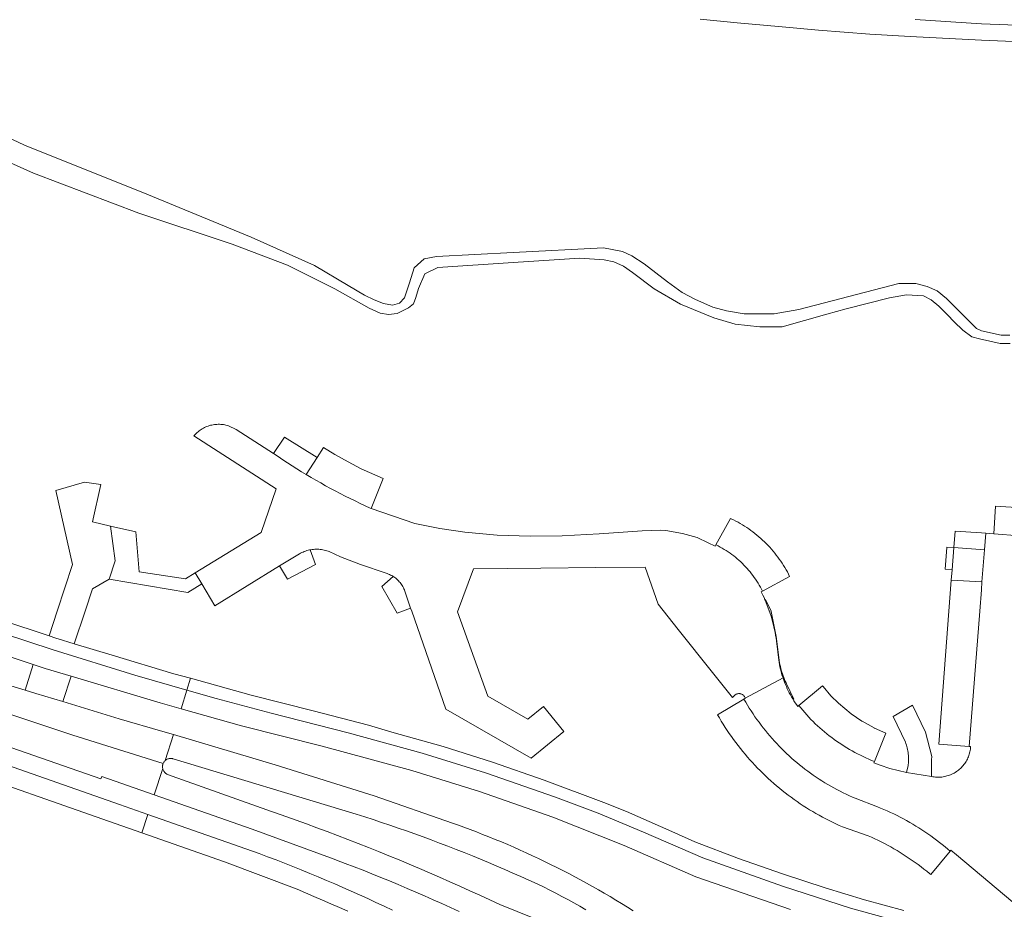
# Model space of a CAD drawing. Extents: x 146402 to 164798, y 455483 to 464134.
# Tile 400 of 575: x 158352 to 158504, y 461454 to 461591. Entities that reach past the tile are written whole.
import ezdxf

# ---------------------------------------------------------------- set-up
doc = ezdxf.new("R2010")
doc.units = 0
doc.header["$LTSCALE"] = 0.2
for name, color, linetype, lineweight in [('B-XX-VH-VERHARDING_ASFALT-GV', 252, 'CONTINUOUS', 18), ('B-XX-VH-VERHARDING_BETONSTRAATSTEEN-GV', 252, 'CONTINUOUS', 18), ('B-XX-VH-VERHARDING_FUNDERING_ZAND-GV', 252, 'CONTINUOUS', 18), ('B-XX-VH-VERHARDING_TEGEL-GV', 252, 'CONTINUOUS', 18)]:
    doc.layers.add(name, color=color, linetype=linetype, lineweight=lineweight)

msp = doc.modelspace()

# ---------------------------------------------------------------- linework, layer by layer
at = {"layer": 'B-XX-VH-VERHARDING_ASFALT-GV'}
for points in [[(158057.368, 461594.812), (158070.698, 461590.318), (158325.525, 461501.19), (158329.097, 461500), (158353.714, 461491.799), (158355.572, 461491.18), (158359.588, 461489.974), (158373.303, 461485.857), (158376.569, 461484.94), (158377.445, 461487.836), (158369.442, 461490.151), (158356.82, 461494.023), (158340.963, 461499.214), (158338.612, 461500), (158326.592, 461504.019), (158249.453, 461530.917), (158247.933, 461531.454), (158241.265, 461533.784), (158071.7, 461593.201)], [(158456.611, 461591.374), (158462.315, 461590.838), (158468.713, 461590.228), (158474.856, 461589.679), (158482.783, 461589.072), (158489.003, 461588.71), (158500, 461588.148), (158507.421, 461587.825), (158524.962, 461587.184), (158548.293, 461586.227), (158573.4, 461585.23), (158585.049, 461584.587), (158597.003, 461583.504), (158609.359, 461581.979), (158619.168, 461580.242), (158626.136, 461578.893), (158632.386, 461577.498), (158637.559, 461576.194), (158642.566, 461574.707), (158648.829, 461572.68), (158654.474, 461570.83), (158660.569, 461568.742)], [(158669.221, 461568.579), (158654.783, 461573.654), (158647.286, 461576.083), (158640.38, 461578.238), (158635.728, 461579.569), (158628.874, 461581.256), (158624.251, 461582.215), (158619.723, 461583.02), (158612.287, 461584.169), (158605.751, 461585.079), (158599.15, 461585.895), (158592.394, 461586.545), (158585.816, 461587.129), (158577.852, 461587.711), (158570.74, 461588.06), (158557.719, 461588.595), (158544.573, 461589.03), (158530.929, 461589.531), (158514.905, 461590.086), (158500, 461590.655), (158489.806, 461591.348)], [(158089.297, 461574.727), (158302.398, 461500), (158302.401, 461499.999), (158359.856, 461480.851), (158373.783, 461476.483), (158373.792, 461476.505), (158373.837, 461476.597), (158373.888, 461476.684), (158373.946, 461476.768), (158374.01, 461476.846), (158374.08, 461476.919), (158374.112, 461476.948), (158375.365, 461480.967), (158373.74, 461481.45), (158367.002, 461483.406), (158358.3, 461486.058), (158354.171, 461487.316), (158352.511, 461487.819), (158333.335, 461493.623), (158322.598, 461497.001), (158313.863, 461500), (158311.923, 461500.666), (158058.517, 461589.171)], [(158056.14, 461582.024), (158290.03, 461500), (158321.61, 461488.925), (158364.184, 461474.104), (158364.337, 461474.464), (158372.383, 461471.649), (158373.718, 461475.7), (158373.716, 461475.71), (158373.698, 461475.81), (158373.688, 461475.911), (158373.685, 461476.013), (158373.691, 461476.114), (158373.705, 461476.214), (158373.726, 461476.314), (158373.755, 461476.411), (158373.783, 461476.483), (158359.856, 461480.851), (158302.401, 461499.999), (158302.398, 461500), (158089.297, 461574.727)], [(158054.203, 461576.4), (158272.808, 461500), (158319.925, 461483.533), (158340.963, 461476.123), (158365.374, 461467.582), (158370.483, 461465.79), (158371.401, 461468.635), (158367.04, 461470.166), (158320.875, 461486.357), (158281.839, 461500), (158055.155, 461579.225)], [(158490.436, 461451.21), (158479.823, 461454.177), (158469.326, 461457.542), (158457.048, 461461.928), (158447.87, 461465.905), (158440.89, 461468.842), (158434.308, 461471.306), (158423.497, 461475.072), (158413.72, 461478.115), (158402.309, 461481.25), (158390.469, 461484.282), (158381.988, 461486.522), (158377.445, 461487.836), (158376.569, 461484.94), (158385.85, 461482.334), (158398.303, 461479.163), (158412.126, 461475.44), (158422.585, 461472.151), (158433.906, 461468.22), (158444.917, 461463.834), (158455.951, 461459.025), (158470.556, 461453.937)], [(158446.273, 461453.76), (158445.391, 461454.316), (158444.505, 461454.865), (158443.614, 461455.408), (158442.719, 461455.944), (158441.821, 461456.472), (158440.918, 461456.994), (158440.011, 461457.509), (158439.1, 461458.017), (158438.186, 461458.518), (158437.267, 461459.012), (158436.345, 461459.499), (158435.419, 461459.979), (158434.49, 461460.451), (158433.557, 461460.917), (158432.62, 461461.375), (158431.68, 461461.826), (158430.736, 461462.27), (158429.789, 461462.707), (158428.839, 461463.136), (158427.885, 461463.558), (158426.929, 461463.973), (158425.969, 461464.38), (158425.006, 461464.78), (158424.04, 461465.173), (158423.071, 461465.558), (158422.099, 461465.936), (158421.124, 461466.306), (158420.146, 461466.669), (158419.166, 461467.024), (158418.433, 461467.284), (158406.352, 461471.528), (158391.074, 461476.294), (158375.365, 461480.967), (158374.112, 461476.948), (158374.156, 461476.987), (158374.237, 461477.048), (158374.323, 461477.103), (158374.412, 461477.15), (158374.505, 461477.191), (158374.601, 461477.224), (158374.7, 461477.25), (158374.8, 461477.267), (158374.901, 461477.277), (158375.002, 461477.279), (158375.103, 461477.272), (158375.204, 461477.258), (158375.303, 461477.236), (158375.318, 461477.232), (158403.584, 461468.653), (158404.88, 461468.244), (158406.172, 461467.827), (158407.463, 461467.403), (158408.751, 461466.971), (158410.036, 461466.532), (158411.319, 461466.084), (158412.6, 461465.63), (158413.877, 461465.168), (158415.152, 461464.698), (158416.424, 461464.221), (158417.693, 461463.736), (158418.959, 461463.244), (158420.223, 461462.745), (158421.483, 461462.238), (158422.74, 461461.723), (158423.995, 461461.201), (158425.246, 461460.672), (158426.494, 461460.136), (158427.739, 461459.592), (158428.98, 461459.041), (158430.219, 461458.482), (158431.454, 461457.916), (158432.471, 461457.444), (158433.415, 461456.964), (158434.356, 461456.477), (158435.292, 461455.983), (158436.225, 461455.481), (158437.154, 461454.973), (158438.08, 461454.458), (158439.001, 461453.935)], [(158431.076, 461452.591), (158425.725, 461454.72), (158424.184, 461455.441), (158422.639, 461456.155), (158421.092, 461456.862), (158419.541, 461457.561), (158417.986, 461458.253), (158416.429, 461458.938), (158414.868, 461459.615), (158413.304, 461460.286), (158411.737, 461460.948), (158410.167, 461461.604), (158408.594, 461462.251), (158407.017, 461462.892), (158405.438, 461463.525), (158403.856, 461464.151), (158402.271, 461464.769), (158400.683, 461465.38), (158399.092, 461465.983), (158397.498, 461466.579), (158395.902, 461467.167), (158394.302, 461467.748), (158392.7, 461468.321), (158391.096, 461468.887), (158390.509, 461469.092), (158374.465, 461474.807), (158374.373, 461474.851), (158374.286, 461474.902), (158374.202, 461474.959), (158374.123, 461475.023), (158374.049, 461475.093), (158373.982, 461475.168), (158373.92, 461475.249), (158373.865, 461475.334), (158373.817, 461475.424), (158373.776, 461475.516), (158373.742, 461475.612), (158373.718, 461475.7), (158372.383, 461471.649), (158387.505, 461466.358), (158400.167, 461461.715), (158400.514, 461461.585), (158401.886, 461461.067), (158403.254, 461460.541), (158404.62, 461460.007), (158405.984, 461459.466), (158407.344, 461458.918), (158408.701, 461458.362), (158410.055, 461457.799), (158411.406, 461457.228), (158412.753, 461456.65), (158414.098, 461456.065), (158415.439, 461455.472), (158416.777, 461454.872), (158418.112, 461454.265), (158419.444, 461453.65)], [(158409.141, 461453.85), (158407.881, 461454.452), (158406.617, 461455.046), (158405.349, 461455.634), (158404.079, 461456.214), (158402.804, 461456.787), (158401.527, 461457.353), (158400.247, 461457.911), (158398.963, 461458.462), (158397.676, 461459.006), (158396.386, 461459.542), (158395.093, 461460.071), (158393.797, 461460.593), (158392.498, 461461.107), (158391.196, 461461.613), (158389.892, 461462.112), (158388.584, 461462.604), (158371.401, 461468.635), (158370.483, 461465.79), (158383.25, 461461.312), (158394.449, 461457.083), (158395.728, 461456.548), (158397.044, 461455.99), (158398.356, 461455.424), (158399.666, 461454.85), (158400.972, 461454.27), (158402.275, 461453.682)]]:
    msp.add_lwpolyline(points, dxfattribs=at)
at = {"layer": 'B-XX-VH-VERHARDING_BETONSTRAATSTEEN-GV'}
for points in [[(158466.25, 461503.091), (158466.089, 461503.407), (158465.921, 461503.72), (158465.745, 461504.028), (158465.563, 461504.332), (158465.374, 461504.633), (158465.179, 461504.929), (158464.976, 461505.22), (158464.768, 461505.507), (158464.552, 461505.789), (158464.331, 461506.066), (158464.103, 461506.339), (158463.869, 461506.605), (158463.63, 461506.867), (158463.384, 461507.123), (158463.133, 461507.374), (158462.876, 461507.618), (158462.613, 461507.857), (158462.346, 461508.09), (158462.073, 461508.317), (158461.795, 461508.538), (158461.512, 461508.752), (158461.225, 461508.96), (158460.933, 461509.161), (158460.636, 461509.356), (158460.335, 461509.544), (158460.03, 461509.725), (158459.721, 461509.899), (158459.408, 461510.066), (158459.091, 461510.226), (158459.057, 461510.243), (158458.948, 461510.042), (158457.849, 461510.563), (158456.14, 461511.373), (158453.916, 461511.978), (158451.314, 461512.467), (158450.541, 461512.519), (158447.685, 461512.421), (158441.06, 461511.919), (158435.346, 461511.627), (158430.417, 461511.568), (158425.31, 461511.755), (158420.341, 461512.223), (158416.476, 461512.756), (158412.589, 461513.532), (158405.848, 461515.878), (158405.735, 461515.928), (158404.954, 461516.282), (158404.177, 461516.644), (158403.402, 461517.013), (158402.631, 461517.388), (158401.864, 461517.771), (158401.1, 461518.162), (158400.34, 461518.559), (158399.584, 461518.963), (158398.831, 461519.375), (158398.083, 461519.793), (158397.338, 461520.218), (158396.597, 461520.651), (158395.861, 461521.09), (158395.856, 461521.093), (158395.128, 461521.536), (158394.4, 461521.989), (158393.676, 461522.448), (158392.956, 461522.915), (158392.24, 461523.388), (158391.529, 461523.868), (158390.823, 461524.354), (158385.045, 461528.046), (158383.853, 461528.613), (158383.662, 461528.67), (158383.47, 461528.719), (158383.275, 461528.761), (158383.079, 461528.794), (158382.882, 461528.82), (158382.683, 461528.838), (158382.485, 461528.848), (158382.286, 461528.85), (158382.087, 461528.843), (158381.889, 461528.829), (158381.691, 461528.807), (158381.494, 461528.777), (158381.299, 461528.739), (158381.105, 461528.693), (158380.914, 461528.64), (158380.724, 461528.578), (158380.538, 461528.51), (158380.354, 461528.433), (158380.173, 461528.35), (158379.996, 461528.259), (158379.823, 461528.161), (158379.654, 461528.057), (158379.489, 461527.946), (158379.328, 461527.828), (158379.173, 461527.703), (158379.023, 461527.573), (158378.878, 461527.437), (158378.739, 461527.295), (158378.605, 461527.147), (158378.528, 461527.056), (158391.222, 461518.913), (158388.915, 461512.128), (158378.746, 461505.945), (158379.755, 461504.219), (158381.732, 461500.836), (158391.757, 461506.99), (158394.805, 461508.861), (158394.988, 461508.96), (158395.174, 461509.052), (158395.364, 461509.137), (158395.557, 461509.215), (158395.752, 461509.284), (158395.951, 461509.347), (158396.151, 461509.402), (158396.354, 461509.449), (158396.486, 461509.474), (158396.558, 461509.488), (158396.763, 461509.519), (158396.97, 461509.542), (158397.177, 461509.558), (158397.385, 461509.565), (158397.593, 461509.565), (158397.801, 461509.556), (158398.008, 461509.539), (158398.214, 461509.515), (158398.42, 461509.482), (158398.623, 461509.442), (158398.826, 461509.394), (158399.026, 461509.338), (158399.224, 461509.274), (158399.417, 461509.204), (158401.159, 461508.417), (158404.217, 461507.231), (158408.179, 461505.858), (158408.357, 461505.8), (158408.533, 461505.735), (158408.706, 461505.662), (158408.875, 461505.581), (158409.041, 461505.494), (158409.203, 461505.4), (158409.273, 461505.355), (158409.361, 461505.299), (158409.515, 461505.191), (158409.663, 461505.076), (158409.807, 461504.956), (158409.946, 461504.829), (158410.078, 461504.697), (158410.206, 461504.559), (158410.327, 461504.416), (158410.442, 461504.268), (158410.55, 461504.115), (158410.652, 461503.957), (158410.747, 461503.796), (158410.835, 461503.63), (158410.916, 461503.461), (158410.99, 461503.288), (158410.998, 461503.268), (158411.965, 461500.484), (158412.133, 461500), (158417.38, 461484.893), (158430.54, 461477.327), (158435.601, 461481.457), (158432.467, 461485.296), (158430.045, 461483.319), (158423.882, 461486.863), (158419.21, 461499.896), (158421.675, 461506.534), (158432.029, 461506.648), (158440.529, 461506.741), (158448.115, 461506.824), (158450.124, 461501.108), (158453.232, 461497.201), (158458.548, 461490.516), (158461.587, 461486.696), (158461.956, 461487.058), (158462.029, 461487.112), (158462.106, 461487.159), (158462.187, 461487.199), (158462.271, 461487.232), (158462.358, 461487.257), (158462.447, 461487.274), (158462.537, 461487.284), (158462.627, 461487.285), (158462.718, 461487.279), (158462.807, 461487.264), (158462.894, 461487.242), (158462.98, 461487.212), (158463.062, 461487.175), (158463.141, 461487.13), (158463.215, 461487.079), (158463.285, 461487.021), (158463.349, 461486.958), (158463.408, 461486.889), (158463.46, 461486.815), (158463.505, 461486.737), (158463.544, 461486.655), (158463.575, 461486.57), (158463.579, 461486.556), (158469.403, 461489.698), (158469.294, 461490.036), (158469.193, 461490.377), (158469.099, 461490.721), (158469.012, 461491.066), (158468.934, 461491.413), (158468.863, 461491.762), (158468.801, 461492.112), (158468.746, 461492.462), (158468.388, 461495.421), (158468.327, 461495.852), (158468.257, 461496.283), (158468.18, 461496.712), (158468.095, 461497.139), (158468.003, 461497.565), (158467.902, 461497.989), (158467.793, 461498.411), (158467.677, 461498.831), (158467.554, 461499.249), (158467.422, 461499.665), (158467.309, 461500), (158467.283, 461500.078), (158467.137, 461500.488), (158466.982, 461500.896), (158466.821, 461501.301), (158466.652, 461501.703), (158466.617, 461501.781), (158466.475, 461502.101), (158466.292, 461502.496), (158466.101, 461502.888), (158466.053, 461502.984)], [(158397.522, 461523.731), (158392.509, 461526.869), (158390.823, 461524.354), (158391.529, 461523.868), (158392.24, 461523.388), (158392.956, 461522.915), (158393.676, 461522.448), (158394.4, 461521.989), (158395.128, 461521.536), (158395.856, 461521.093)], [(158400.245, 461524.174), (158398.504, 461525.274), (158397.522, 461523.731), (158395.856, 461521.093), (158395.861, 461521.09), (158396.597, 461520.651), (158397.338, 461520.218), (158398.083, 461519.793), (158398.831, 461519.375), (158399.584, 461518.963), (158400.34, 461518.559), (158401.1, 461518.162), (158401.864, 461517.771), (158402.631, 461517.388), (158403.402, 461517.013), (158404.177, 461516.644), (158404.954, 461516.282), (158405.735, 461515.928), (158405.848, 461515.878), (158407.727, 461520.472), (158404.334, 461521.973), (158402.319, 461523.037)], [(158364.162, 461519.548), (158361.633, 461519.928), (158357.224, 461518.632), (158359.827, 461507.233), (158357.458, 461500), (158356.207, 461496.182), (158357.219, 461495.848), (158358.234, 461495.521), (158359.251, 461495.202), (158360.081, 461494.948), (158361.736, 461500), (158362.873, 461503.468), (158365.438, 461504.937), (158366.359, 461507.794), (158365.675, 461513.138), (158362.912, 461513.784)], [(158461.428, 461514.264), (158461.284, 461514.332), (158459.057, 461510.243), (158459.091, 461510.226), (158459.408, 461510.066), (158459.721, 461509.899), (158460.03, 461509.725), (158460.335, 461509.544), (158460.636, 461509.356), (158460.933, 461509.161), (158461.225, 461508.96), (158461.512, 461508.752), (158461.795, 461508.538), (158462.073, 461508.317), (158462.346, 461508.09), (158462.613, 461507.857), (158462.876, 461507.618), (158463.133, 461507.374), (158463.384, 461507.123), (158463.63, 461506.867), (158463.869, 461506.605), (158464.103, 461506.339), (158464.331, 461506.066), (158464.552, 461505.789), (158464.768, 461505.507), (158464.976, 461505.22), (158465.179, 461504.929), (158465.374, 461504.633), (158465.563, 461504.332), (158465.745, 461504.028), (158465.921, 461503.72), (158466.089, 461503.407), (158466.25, 461503.091), (158470.425, 461505.359), (158470.25, 461505.709), (158470.069, 461506.055), (158469.88, 461506.397), (158469.684, 461506.736), (158469.481, 461507.07), (158469.272, 461507.4), (158469.056, 461507.726), (158468.833, 461508.047), (158468.603, 461508.364), (158468.368, 461508.676), (158468.126, 461508.983), (158467.877, 461509.285), (158467.623, 461509.582), (158467.362, 461509.873), (158467.096, 461510.159), (158466.824, 461510.44), (158466.546, 461510.715), (158466.262, 461510.984), (158465.973, 461511.248), (158465.679, 461511.505), (158465.38, 461511.757), (158465.075, 461512.002), (158464.766, 461512.241), (158464.452, 461512.473), (158464.133, 461512.7), (158463.809, 461512.919), (158463.481, 461513.132), (158463.149, 461513.338), (158462.813, 461513.537), (158462.472, 461513.73), (158462.128, 461513.915), (158461.78, 461514.093)], [(158495.966, 461512.371), (158495.935, 461512.374), (158495.743, 461509.836), (158500.481, 461509.49), (158500.677, 461512.026), (158500, 461512.076)], [(158397.266, 461507.213), (158396.486, 461509.474), (158396.354, 461509.449), (158396.151, 461509.402), (158395.951, 461509.347), (158395.752, 461509.284), (158395.557, 461509.215), (158395.364, 461509.137), (158395.174, 461509.052), (158394.988, 461508.96), (158394.805, 461508.861), (158391.757, 461506.99), (158392.963, 461504.932)], [(158495.742, 461509.825), (158494.683, 461509.9), (158494.677, 461509.814), (158494.419, 461506.467), (158495.483, 461506.387)], [(158500.481, 461509.49), (158495.743, 461509.836), (158495.742, 461509.825), (158495.483, 461506.387), (158495.362, 461504.791), (158500.095, 461504.52)], [(158409.361, 461505.299), (158409.273, 461505.355), (158407.497, 461503.795), (158409.883, 461499.675), (158411.965, 461500.484), (158410.998, 461503.268), (158410.99, 461503.288), (158410.916, 461503.461), (158410.835, 461503.63), (158410.747, 461503.796), (158410.652, 461503.957), (158410.55, 461504.115), (158410.442, 461504.268), (158410.327, 461504.416), (158410.206, 461504.559), (158410.078, 461504.697), (158409.946, 461504.829), (158409.807, 461504.956), (158409.663, 461505.076), (158409.515, 461505.191)], [(158500.095, 461504.52), (158495.362, 461504.791), (158495, 461500), (158493.451, 461479.504), (158498.127, 461479.123), (158499.745, 461500), (158500, 461503.29)], [(158466.844, 461501.523), (158466.718, 461501.824), (158466.617, 461501.781), (158466.652, 461501.703), (158466.821, 461501.301), (158466.982, 461500.896), (158467.137, 461500.488), (158467.283, 461500.078), (158467.309, 461500), (158467.422, 461499.665), (158467.554, 461499.249), (158467.677, 461498.831), (158467.793, 461498.411), (158467.902, 461497.989), (158468.003, 461497.565), (158468.095, 461497.139), (158468.18, 461496.712), (158468.257, 461496.283), (158468.327, 461495.852), (158468.388, 461495.421), (158468.746, 461492.462), (158468.801, 461492.112), (158468.863, 461491.762), (158468.934, 461491.413), (158469.012, 461491.066), (158469.099, 461490.721), (158469.193, 461490.377), (158469.294, 461490.036), (158469.403, 461489.698), (158469.52, 461489.362), (158469.645, 461489.028), (158469.777, 461488.698), (158469.916, 461488.37), (158470.063, 461488.046), (158470.216, 461487.725), (158470.377, 461487.408), (158470.545, 461487.094), (158470.721, 461486.785), (158470.903, 461486.479), (158470.963, 461486.382), (158471.05, 461486.423), (158469.946, 461488.78), (158469.872, 461488.929), (158469.745, 461489.2), (158469.624, 461489.473), (158469.512, 461489.75), (158469.406, 461490.03), (158469.308, 461490.313), (158469.218, 461490.598), (158469.136, 461490.885), (158469.061, 461491.175), (158468.994, 461491.466), (158468.934, 461491.759), (158468.883, 461492.054), (158468.366, 461496.084), (158467.585, 461499.974), (158467.573, 461500)]]:
    msp.add_lwpolyline(points, close=True, dxfattribs=at)
msp.add_lwpolyline([(158439.001, 461453.935), (158438.08, 461454.458), (158437.154, 461454.973), (158436.225, 461455.481), (158435.292, 461455.983), (158434.356, 461456.477), (158433.415, 461456.964), (158432.471, 461457.444), (158431.454, 461457.916), (158430.219, 461458.482), (158428.98, 461459.041), (158427.739, 461459.592), (158426.494, 461460.136), (158425.246, 461460.672), (158423.995, 461461.201), (158422.74, 461461.723), (158421.483, 461462.238), (158420.223, 461462.745), (158418.959, 461463.244), (158417.693, 461463.736), (158416.424, 461464.221), (158415.152, 461464.698), (158413.877, 461465.168), (158412.6, 461465.63), (158411.319, 461466.084), (158410.036, 461466.532), (158408.751, 461466.971), (158407.463, 461467.403), (158406.172, 461467.827), (158404.88, 461468.244), (158403.584, 461468.653), (158375.318, 461477.232), (158375.303, 461477.236), (158375.204, 461477.258), (158375.103, 461477.272), (158375.002, 461477.279), (158374.901, 461477.277), (158374.8, 461477.267), (158374.7, 461477.25), (158374.601, 461477.224), (158374.505, 461477.191), (158374.412, 461477.15), (158374.323, 461477.103), (158374.237, 461477.048), (158374.156, 461476.987), (158374.112, 461476.948), (158374.08, 461476.919), (158374.01, 461476.846), (158373.946, 461476.768), (158373.888, 461476.684), (158373.837, 461476.597), (158373.792, 461476.505), (158373.783, 461476.483), (158373.755, 461476.411), (158373.726, 461476.314), (158373.705, 461476.214), (158373.691, 461476.114), (158373.685, 461476.013), (158373.688, 461475.911), (158373.698, 461475.81), (158373.716, 461475.71), (158373.718, 461475.7), (158373.742, 461475.612), (158373.776, 461475.516), (158373.817, 461475.424), (158373.865, 461475.334), (158373.92, 461475.249), (158373.982, 461475.168), (158374.049, 461475.093), (158374.123, 461475.023), (158374.202, 461474.959), (158374.286, 461474.902), (158374.373, 461474.851), (158374.465, 461474.807), (158390.509, 461469.092), (158391.096, 461468.887), (158392.7, 461468.321), (158394.302, 461467.748), (158395.902, 461467.167), (158397.498, 461466.579), (158399.092, 461465.983), (158400.683, 461465.38), (158402.271, 461464.769), (158403.856, 461464.151), (158405.438, 461463.525), (158407.017, 461462.892), (158408.594, 461462.251), (158410.167, 461461.604), (158411.737, 461460.948), (158413.304, 461460.286), (158414.868, 461459.615), (158416.429, 461458.938), (158417.986, 461458.253), (158419.541, 461457.561), (158421.092, 461456.862), (158422.639, 461456.155), (158424.184, 461455.441), (158425.725, 461454.72), (158431.076, 461452.591)], dxfattribs=at)
at = {"layer": 'B-XX-VH-VERHARDING_FUNDERING_ZAND-GV'}
for points in [[(158504.39, 461542.624), (158503.039, 461542.609), (158500, 461543.295), (158499.268, 461543.613), (158494.637, 461548.279), (158493.192, 461549.458), (158491.614, 461550.126), (158489.905, 461550.57), (158487.281, 461550.565), (158471.825, 461546.553), (158468.036, 461545.886), (158463.429, 461545.921), (158460.663, 461546.355), (158458.575, 461546.918), (158455.918, 461548.1), (158453.867, 461549.197), (158451.568, 461550.83), (158448.001, 461553.64), (158446.092, 461554.856), (158444.645, 461555.513), (158441.726, 461556.078), (158427.785, 461555.352), (158415.97, 461554.728), (158414.034, 461554.4), (158412.522, 461553.003), (158411.804, 461550.689), (158411.003, 461548.376), (158410.218, 461547.523), (158409.148, 461547.252), (158407.772, 461547.517), (158406.36, 461548.055), (158404.866, 461548.794), (158402.341, 461550.297), (158397.112, 461553.361), (158387.351, 461557.718), (158371.291, 461564.347), (158352.422, 461571.916), (158343.411, 461576.144)], [(158343.103, 461572.37), (158353.787, 461567.626), (158370.024, 461561.43), (158384.438, 461556.657), (158392.943, 461553.395), (158400.272, 461549.768), (158405.572, 461546.799), (158407.244, 461545.999), (158408.526, 461545.806), (158409.88, 461545.957), (158411.628, 461546.808), (158412.389, 461547.459), (158412.747, 461548.443), (158413.166, 461549.808), (158414.134, 461552.085), (158416.178, 461553.042), (158427.756, 461553.833), (158438.064, 461554.496), (158441.839, 461554.249), (158443.287, 461553.914), (158444.817, 461553.269), (158446.203, 461552.28), (158449.534, 461549.766), (158453.577, 461547.394), (158458.712, 461545.268), (158462.023, 461544.286), (158465.833, 461543.885), (158469.288, 461543.877), (158476.144, 461545.855), (158479.138, 461546.655), (158485.85, 461548.384), (158488.44, 461548.841), (158491.099, 461548.692), (158492.273, 461548.036), (158493.422, 461547.095), (158494.784, 461545.726), (158495.815, 461544.667), (158497.153, 461543.358), (158498.528, 461542.333), (158499.714, 461542.027), (158502.902, 461541.308), (158504.461, 461541.324)]]:
    msp.add_lwpolyline(points, dxfattribs=at)
at = {"layer": 'B-XX-VH-VERHARDING_TEGEL-GV'}
for points in [[(158506.167, 461515.963), (158502.181, 461516.213), (158501.915, 461511.935), (158505.887, 461511.644)], [(158369.569, 461512.227), (158365.675, 461513.138), (158366.359, 461507.794), (158365.438, 461504.937), (158377.613, 461502.909), (158379.755, 461504.219), (158378.746, 461505.945), (158377.228, 461505.021), (158370.105, 461506.085)], [(158355.572, 461491.18), (158353.714, 461491.799), (158352.511, 461487.819), (158354.171, 461487.316), (158358.3, 461486.058), (158359.588, 461489.974)], [(158475.571, 461488.367), (158475.473, 461488.48), (158471.847, 461485.424), (158472.133, 461485.07), (158472.437, 461484.707), (158472.748, 461484.35), (158473.064, 461483.997), (158473.386, 461483.65), (158473.714, 461483.308), (158474.047, 461482.972), (158474.387, 461482.641), (158474.731, 461482.317), (158475.082, 461481.998), (158475.437, 461481.685), (158475.798, 461481.378), (158476.164, 461481.078), (158476.535, 461480.783), (158476.911, 461480.495), (158477.291, 461480.214), (158477.677, 461479.938), (158478.067, 461479.67), (158478.461, 461479.408), (158478.86, 461479.152), (158479.263, 461478.904), (158479.67, 461478.662), (158480.081, 461478.427), (158480.497, 461478.199), (158480.916, 461477.979), (158481.338, 461477.765), (158481.764, 461477.558), (158482.194, 461477.359), (158482.627, 461477.167), (158483.063, 461476.982), (158483.502, 461476.805), (158485.27, 461481.167), (158483.517, 461481.952), (158483.476, 461481.97), (158483.44, 461481.99), (158481.617, 461483.007), (158481.588, 461483.023), (158481.559, 461483.043), (158479.891, 461484.179), (158477.96, 461485.789), (158476.779, 461486.962)], [(158463.646, 461485.976), (158463.38, 461486.439), (158459.295, 461484.031), (158459.582, 461483.535), (158459.877, 461483.043), (158460.178, 461482.556), (158460.486, 461482.072), (158460.8, 461481.593), (158461.121, 461481.118), (158461.449, 461480.648), (158461.784, 461480.183), (158462.124, 461479.722), (158462.472, 461479.266), (158462.825, 461478.815), (158463.185, 461478.369), (158463.551, 461477.928), (158463.923, 461477.492), (158464.301, 461477.061), (158464.686, 461476.636), (158465.076, 461476.216), (158465.472, 461475.801), (158465.873, 461475.392), (158466.28, 461474.989), (158466.693, 461474.592), (158467.112, 461474.2), (158467.536, 461473.814), (158467.965, 461473.434), (158468.399, 461473.06), (158468.839, 461472.693), (158469.283, 461472.331), (158469.733, 461471.976), (158470.188, 461471.627), (158470.647, 461471.284), (158471.111, 461470.948), (158471.58, 461470.618), (158472.054, 461470.295), (158472.531, 461469.978), (158473.014, 461469.669), (158473.5, 461469.366), (158473.991, 461469.069), (158474.486, 461468.78), (158474.984, 461468.498), (158475.487, 461468.222), (158475.993, 461467.954), (158476.503, 461467.693), (158477.017, 461467.438), (158477.534, 461467.192), (158478.055, 461466.952), (158478.579, 461466.72), (158478.587, 461466.716), (158482.522, 461465.348), (158483.033, 461465.122), (158483.541, 461464.889), (158484.046, 461464.648), (158484.547, 461464.401), (158485.044, 461464.146), (158485.538, 461463.884), (158486.028, 461463.615), (158486.514, 461463.339), (158486.996, 461463.057), (158487.474, 461462.767), (158487.947, 461462.47), (158488.417, 461462.167), (158488.882, 461461.857), (158489.342, 461461.541), (158489.798, 461461.218), (158490.25, 461460.888), (158490.696, 461460.552), (158491.138, 461460.209), (158491.575, 461459.861), (158492.006, 461459.506), (158492.192, 461459.35), (158495.188, 461462.943), (158494.817, 461463.265), (158494.394, 461463.622), (158493.965, 461463.974), (158493.532, 461464.319), (158493.093, 461464.658), (158492.65, 461464.991), (158492.202, 461465.317), (158491.749, 461465.636), (158491.292, 461465.949), (158490.83, 461466.256), (158490.364, 461466.556), (158489.894, 461466.848), (158489.419, 461467.135), (158488.941, 461467.414), (158488.458, 461467.686), (158487.972, 461467.952), (158487.481, 461468.21), (158486.987, 461468.461), (158486.49, 461468.705), (158485.989, 461468.942), (158485.484, 461469.171), (158484.977, 461469.394), (158484.466, 461469.609), (158483.952, 461469.816), (158480.52, 461471.139), (158480.13, 461471.307), (158479.642, 461471.525), (158479.158, 461471.75), (158478.677, 461471.983), (158478.199, 461472.222), (158477.726, 461472.469), (158477.256, 461472.723), (158476.79, 461472.983), (158476.327, 461473.251), (158475.869, 461473.526), (158475.415, 461473.807), (158474.966, 461474.095), (158474.52, 461474.39), (158474.079, 461474.692), (158473.643, 461475), (158473.211, 461475.314), (158472.785, 461475.635), (158472.363, 461475.963), (158471.946, 461476.297), (158471.534, 461476.636), (158471.127, 461476.983), (158470.725, 461477.334), (158470.329, 461477.693), (158469.938, 461478.056), (158469.552, 461478.426), (158469.172, 461478.802), (158468.798, 461479.183), (158468.43, 461479.57), (158468.067, 461479.962), (158467.71, 461480.359), (158467.36, 461480.762), (158467.015, 461481.17), (158466.677, 461481.584), (158466.344, 461482.002), (158466.018, 461482.425), (158465.699, 461482.853), (158465.386, 461483.286), (158465.079, 461483.723), (158464.779, 461484.165), (158464.486, 461484.611), (158464.199, 461485.062), (158463.919, 461485.517)], [(158491.385, 461481.332), (158489.353, 461485.492), (158486.405, 461483.745), (158488.272, 461479.791), (158488.356, 461479.572), (158488.433, 461479.35), (158488.501, 461479.126), (158488.563, 461478.9), (158488.616, 461478.671), (158488.662, 461478.441), (158488.699, 461478.21), (158488.729, 461477.977), (158488.751, 461477.744), (158488.754, 461477.713), (158488.765, 461477.51), (158488.771, 461477.275), (158488.769, 461477.041), (158488.759, 461476.806), (158488.741, 461476.572), (158488.715, 461476.339), (158488.69, 461476.165), (158488.445, 461475.101), (158488.461, 461475.097), (158492.299, 461474.486), (158492.331, 461477.083), (158492.336, 461477.554)]]:
    msp.add_lwpolyline(points, close=True, dxfattribs=at)
for points in [[(158505.887, 461511.644), (158501.915, 461511.935), (158500.677, 461512.026), (158500.481, 461509.49), (158500.095, 461504.52), (158500, 461503.29), (158499.745, 461500), (158498.127, 461479.123), (158498.349, 461479.105), (158498.333, 461478.905), (158498.309, 461478.706), (158498.277, 461478.508), (158498.237, 461478.312), (158498.19, 461478.117), (158498.186, 461478.101), (158498.135, 461477.924), (158498.072, 461477.734), (158498.001, 461477.546), (158497.923, 461477.361), (158497.838, 461477.179), (158497.746, 461477.001), (158497.646, 461476.827), (158497.54, 461476.657), (158497.427, 461476.492), (158497.307, 461476.331), (158497.182, 461476.174), (158497.05, 461476.023), (158496.912, 461475.878), (158496.768, 461475.738), (158496.619, 461475.604), (158496.465, 461475.476), (158496.306, 461475.354), (158496.142, 461475.238), (158495.973, 461475.13), (158495.801, 461475.028), (158495.624, 461474.933), (158495.444, 461474.845), (158495.26, 461474.764), (158495.073, 461474.691), (158494.884, 461474.625), (158494.692, 461474.567), (158494.498, 461474.516), (158494.302, 461474.474), (158494.104, 461474.439), (158493.906, 461474.412), (158493.706, 461474.393), (158493.506, 461474.382), (158493.305, 461474.379), (158493.105, 461474.384), (158492.905, 461474.397), (158492.705, 461474.418), (158492.507, 461474.447), (158492.31, 461474.484), (158492.299, 461474.486), (158488.461, 461475.097), (158488.445, 461475.101), (158485.904, 461475.721), (158484.396, 461476.251), (158483.417, 461476.595), (158483.502, 461476.805), (158483.063, 461476.982), (158482.627, 461477.167), (158482.194, 461477.359), (158481.764, 461477.558), (158481.338, 461477.765), (158480.916, 461477.979), (158480.497, 461478.199), (158480.081, 461478.427), (158479.67, 461478.662), (158479.263, 461478.904), (158478.86, 461479.152), (158478.461, 461479.408), (158478.067, 461479.67), (158477.677, 461479.938), (158477.291, 461480.214), (158476.911, 461480.495), (158476.535, 461480.783), (158476.164, 461481.078), (158475.798, 461481.378), (158475.437, 461481.685), (158475.082, 461481.998), (158474.731, 461482.317), (158474.387, 461482.641), (158474.047, 461482.972), (158473.714, 461483.308), (158473.386, 461483.65), (158473.064, 461483.997), (158472.748, 461484.35), (158472.437, 461484.707), (158472.133, 461485.07), (158471.847, 461485.424), (158471.698, 461485.299), (158471.489, 461485.587), (158471.287, 461485.88), (158471.091, 461486.177), (158470.963, 461486.382), (158470.903, 461486.479), (158470.721, 461486.785), (158470.545, 461487.094), (158470.377, 461487.408), (158470.216, 461487.725), (158470.063, 461488.046), (158469.916, 461488.37), (158469.777, 461488.698), (158469.645, 461489.028), (158469.52, 461489.362), (158469.403, 461489.698), (158463.579, 461486.556), (158463.38, 461486.439), (158463.646, 461485.976), (158463.919, 461485.517), (158464.199, 461485.062), (158464.486, 461484.611), (158464.779, 461484.165), (158465.079, 461483.723), (158465.386, 461483.286), (158465.699, 461482.853), (158466.018, 461482.425), (158466.344, 461482.002), (158466.677, 461481.584), (158467.015, 461481.17), (158467.36, 461480.762), (158467.71, 461480.359), (158468.067, 461479.962), (158468.43, 461479.57), (158468.798, 461479.183), (158469.172, 461478.802), (158469.552, 461478.426), (158469.938, 461478.056), (158470.329, 461477.693), (158470.725, 461477.334), (158471.127, 461476.983), (158471.534, 461476.636), (158471.946, 461476.297), (158472.363, 461475.963), (158472.785, 461475.635), (158473.211, 461475.314), (158473.643, 461475), (158474.079, 461474.692), (158474.52, 461474.39), (158474.966, 461474.095), (158475.415, 461473.807), (158475.869, 461473.526), (158476.327, 461473.251), (158476.79, 461472.983), (158477.256, 461472.723), (158477.726, 461472.469), (158478.199, 461472.222), (158478.677, 461471.983), (158479.158, 461471.75), (158479.642, 461471.525), (158480.13, 461471.307), (158480.52, 461471.139), (158483.952, 461469.816), (158484.466, 461469.609), (158484.977, 461469.394), (158485.484, 461469.171), (158485.989, 461468.942), (158486.49, 461468.705), (158486.987, 461468.461), (158487.481, 461468.21), (158487.972, 461467.952), (158488.458, 461467.686), (158488.941, 461467.414), (158489.419, 461467.135), (158489.894, 461466.848), (158490.364, 461466.556), (158490.83, 461466.256), (158491.292, 461465.949), (158491.749, 461465.636), (158492.202, 461465.317), (158492.65, 461464.991), (158493.093, 461464.658), (158493.532, 461464.319), (158493.965, 461463.974), (158494.394, 461463.622), (158494.817, 461463.265), (158495.188, 461462.943), (158495.315, 461463.096), (158496.156, 461462.39), (158500, 461459.163), (158505.817, 461454.279)], [(158340.963, 461499.214), (158356.82, 461494.023), (158369.442, 461490.151), (158377.445, 461487.836), (158377.99, 461489.643), (158375.445, 461490.353), (158365.934, 461493.194), (158360.081, 461494.948), (158359.251, 461495.202), (158358.234, 461495.521), (158357.219, 461495.848), (158356.207, 461496.182), (158348.915, 461498.609)], [(158488.029, 461453.793), (158481.972, 461455.451), (158475.893, 461457.286), (158469.339, 461459.457), (158462.555, 461461.834), (158455.787, 461464.403), (158452.265, 461465.977), (158445.264, 461469.065), (158441.785, 461470.5), (158432.543, 461473.904), (158424.576, 461476.682), (158416.957, 461479.132), (158409.077, 461481.333), (158405.448, 461482.389), (158396.916, 461484.647), (158387.363, 461487.026), (158377.99, 461489.643), (158377.445, 461487.836), (158381.988, 461486.522), (158390.469, 461484.282), (158402.309, 461481.25), (158413.72, 461478.115), (158423.497, 461475.072), (158434.308, 461471.306), (158440.89, 461468.842), (158447.87, 461465.905), (158457.048, 461461.928), (158469.326, 461457.542), (158479.823, 461454.177), (158490.436, 461451.21)]]:
    msp.add_lwpolyline(points, dxfattribs=at)

doc.saveas('drawing.dxf')
